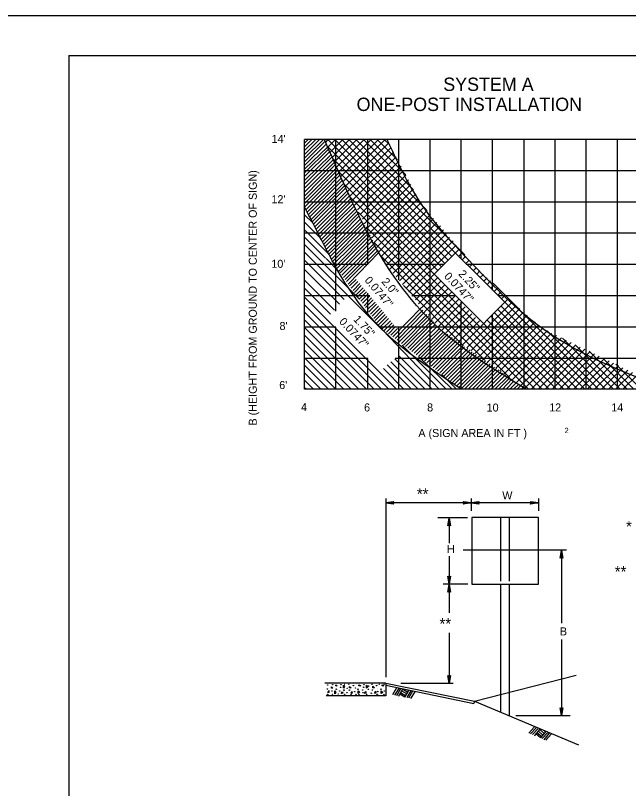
# Model space of a CAD drawing. Extents: x 644358 to 648627, y 294594 to 295782.
# Drawn here: x 645219.3 to 645448.6, y 295492.3 to 295781.6 of the extents above; entities that cross this region are included whole.
import ezdxf

# ---------------------------------------------------------------- set-up
doc = ezdxf.new("R2010")
doc.units = 0
for name, color, linetype in [('1', 7, 'Continuous'), ('10', 7, 'Continuous'), ('2', 7, 'Continuous'), ('3', 7, 'Continuous'), ('4', 7, 'Continuous'), ('PLT-BNDY', 7, 'Continuous')]:
    doc.layers.add(name, color=color, linetype=linetype)

# ---------------------------------------------------------------- blocks, each defined once
blk = doc.blocks.new('RARROW')
at = {"layer": '3'}
blk.add_lwpolyline([(-2.2695, 0.285), (-2.184875, 0.12075), (0, 0), (-2.2695, 0.285), (-2.38575, 0.384625), (0, 0), (-2.183125, -0.108), (-2.262875, -0.2705), (0, 0), (-2.38575, -0.379125), (-2.262875, -0.2705)], dxfattribs=at)

msp = doc.modelspace()

# ---------------------------------------------------------------- linework, layer by layer
at = {"layer": '1'}
for p, q in [((645239.31, 295766.63), (646025.31, 295766.63)), ((645239.31, 295766.63), (645239.31, 295202.63)), ((645361.81, 295530.04), (645360.31, 295527.41)), ((645362.69, 295529.79), (645361.06, 295527.29)), ((645363.31, 295529.66), (645361.81, 295527.04)), ((645364.06, 295529.54), (645362.56, 295526.91)), ((645364.94, 295526.54), (645363.06, 295527.66)), ((645365.19, 295527.04), (645363.31, 295528.16)), ((645365.69, 295527.79), (645363.69, 295528.91)), ((645366.06, 295528.29), (645364.06, 295529.54)), ((645366.31, 295529.04), (645364.81, 295526.54)), ((645367.19, 295528.91), (645365.69, 295526.41)), ((645366.31, 295528.91), (645366.06, 295529.16)), ((645367.81, 295528.79), (645366.31, 295526.16)), ((645368.69, 295528.54), (645367.06, 295526.04)), ((645362.94, 295526.91), (645362.56, 295527.04)), ((645413.31, 295515.29), (645411.31, 295513.04)), ((645414.06, 295515.04), (645411.94, 295512.79)), ((645414.69, 295514.66), (645412.69, 295512.54)), ((645415.44, 295514.54), (645413.44, 295512.16)), ((645415.69, 295511.29), (645413.94, 295512.79)), ((645416.06, 295511.79), (645414.31, 295513.16)), ((645416.56, 295512.29), (645414.81, 295513.91)), ((645417.06, 295512.91), (645415.44, 295514.41)), ((645417.56, 295513.54), (645415.69, 295511.29)), ((645418.31, 295513.16), (645416.31, 295511.04)), ((645418.94, 295513.04), (645416.94, 295510.54)), ((645417.44, 295513.41), (645417.19, 295513.66)), ((645413.69, 295512.04), (645413.44, 295512.29)), ((645419.69, 295512.66), (645417.69, 295510.41))]:
    msp.add_line(p, q, dxfattribs=at)
for points in [[(645337.56, 295529.91), (645337.56, 295530.41), (645338.06, 295529.91)], [(645339.19, 295530.79), (645339.19, 295531.16), (645339.69, 295530.79)], [(645342.06, 295529.91), (645342.06, 295531.04), (645342.44, 295530.54)], [(645344.31, 295530.04), (645344.31, 295530.54), (645344.94, 295530.04)], [(645347.81, 295530.79), (645347.81, 295531.16), (645348.44, 295530.79)], [(645350.56, 295529.91), (645350.56, 295531.04), (645351.19, 295530.54)], [(645352.94, 295530.04), (645352.94, 295530.66), (645353.56, 295530.04)], [(645356.44, 295530.79), (645356.44, 295531.16), (645357.06, 295530.79)], [(645336.56, 295529.04), (645336.56, 295528.29), (645336.19, 295528.29)], [(645338.81, 295527.79), (645338.81, 295528.91), (645339.19, 295528.29)], [(645341.69, 295528.54), (645341.81, 295528.04), (645341.19, 295527.91)], [(645345.19, 295528.66), (645345.31, 295528.04), (645344.94, 295528.04)], [(645347.44, 295527.91), (645347.44, 295528.91), (645348.06, 295528.29)], [(645350.31, 295528.66), (645350.31, 295528.04), (645349.81, 295527.91)], [(645353.94, 295528.79), (645354.06, 295528.04), (645353.56, 295528.04)], [(645356.06, 295527.91), (645356.06, 295528.91), (645356.69, 295528.29)]]:
    msp.add_lwpolyline(points, close=True, dxfattribs=at)
for centre, radius in [((645336.07, 295531.05), 0.0979), ((645338, 295531.23), 0.056), ((645340.92, 295530.21), 0.0979), ((645341.08, 295531.17), 0.056), ((645342.4, 295531.26), 0.056), ((645344.02, 295531.29), 0.056), ((645345.7, 295530.86), 0.0979), ((645346.75, 295531.26), 0.056), ((645349.55, 295530.24), 0.0979), ((645349.7, 295531.19), 0.056), ((645351.42, 295530.73), 0.056), ((645352.65, 295531.31), 0.056), ((645354.39, 295530.85), 0.0979), ((645355.38, 295531.28), 0.056), ((645357.22, 295531.25), 0.056), ((645336.01, 295529.55), 0.0979), ((645336.1, 295527.55), 0.0979), ((645337.69, 295528.85), 0.0979), ((645337.91, 295527.58), 0.056), ((645339.31, 295529.49), 0.0979), ((645340.03, 295527.7), 0.056), ((645340.56, 295528.81), 0.056), ((645342.15, 295529.14), 0.0979), ((645342.45, 295527.58), 0.056), ((645343.28, 295528.22), 0.0979), ((645343.44, 295529.77), 0.056), ((645344.2, 295529.17), 0.0979), ((645344.85, 295527.57), 0.0979), ((645346.23, 295528.59), 0.0979), ((645346.55, 295529.99), 0.056), ((645346.66, 295527.61), 0.056), ((645347.43, 295529.48), 0.0979), ((645347.82, 295527.48), 0.0979), ((645349.18, 295529.23), 0.056), ((645349.33, 295528.18), 0.0979), ((645350.65, 295527.6), 0.0979), ((645351.34, 295529.45), 0.0979), ((645352.4, 295528), 0.0979), ((645352.83, 295529.19), 0.0979), ((645354.61, 295527.56), 0.0979), ((645354.61, 295529.76), 0.056), ((645354.85, 295528.61), 0.0979), ((645356.05, 295529.5), 0.0979), ((645357.15, 295527.58), 0.0979), ((645357.26, 295528.86), 0.056)]:
    msp.add_circle(centre, radius, dxfattribs=at)
at = {"layer": '10'}
for p, q in [((645327.44, 295733.81), (645328.81, 295735.18)), ((645327.44, 295732.43), (645330.19, 295735.18)), ((645327.44, 295731.06), (645331.69, 295735.18)), ((645327.44, 295729.56), (645333.06, 295735.18)), ((645327.44, 295728.18), (645334.56, 295735.18)), ((645327.44, 295726.81), (645335.19, 295734.56)), ((645327.44, 295725.43), (645335.63, 295733.63)), ((645335.37, 295734.21), (645336.32, 295735.17)), ((645381.16, 295690.03), (645336.19, 295735.18)), ((645336.2, 295732.32), (645339.06, 295735.18)), ((645337.06, 295730.43), (645341.81, 295735.18)), ((645337.87, 295728.62), (645344.19, 295735.06)), ((645338.63, 295726.87), (645346.94, 295735.18)), ((645382.56, 295691.43), (645338.81, 295735.18)), ((645339.47, 295724.97), (645349.69, 295735.18)), ((645340.26, 295723.14), (645352.41, 295735.16)), ((645341.04, 295721.41), (645355.06, 295735.18)), ((645434.95, 295641.8), (645341.44, 295735.18)), ((645341.89, 295719.51), (645357.66, 295735.16)), ((645342.69, 295717.68), (645358.94, 295733.94)), ((645387.36, 295692.01), (645344.06, 295735.18)), ((645373.08, 295708.92), (645346.69, 295735.18)), ((645368.23, 295716.39), (645349.44, 295735.18)), ((645365.27, 295721.98), (645351.94, 295735.18)), ((645362.26, 295727.62), (645354.56, 295735.18)), ((645359.35, 295733.16), (645357.19, 295735.18)), ((645327.44, 295724.06), (645336.13, 295732.5)), ((645327.44, 295722.68), (645336.47, 295731.72)), ((645327.44, 295721.31), (645336.94, 295730.68)), ((645379.97, 295688.84), (645336.11, 295732.52)), ((645343.54, 295715.79), (645359.83, 295732.21)), ((645344.36, 295713.98), (645360.73, 295730.48)), ((645327.56, 295719.93), (645337.4, 295729.65)), ((645327.56, 295718.56), (645337.77, 295728.77)), ((645327.56, 295717.18), (645338.24, 295727.74)), ((645378.65, 295687.53), (645338.11, 295728.01)), ((645345.19, 295712.31), (645361.69, 295728.68)), ((645346.01, 295710.51), (645362.62, 295726.98)), ((645327.56, 295715.68), (645338.69, 295726.68)), ((645327.56, 295714.18), (645339.06, 295725.81)), ((645327.56, 295712.81), (645339.54, 295724.78)), ((645347.19, 295708.93), (645363.57, 295725.19)), ((645327.56, 295711.43), (645339.94, 295723.81)), ((645327.56, 295710.06), (645340.39, 295722.89)), ((645328.06, 295709.06), (645340.8, 295721.93)), ((645377.28, 295686.15), (645340.3, 295723.07)), ((645348.19, 295707.18), (645364.45, 295723.57)), ((645349.06, 295705.43), (645365.36, 295721.86)), ((645328.56, 295708.18), (645341.26, 295720.88)), ((645328.94, 295707.18), (645341.65, 295720.02)), ((645329.44, 295706.31), (645342.15, 295718.89)), ((645407.4, 295653.35), (645342.44, 295718.31)), ((645349.69, 295703.68), (645366.27, 295720.14)), ((645350.68, 295701.8), (645367.16, 295718.41)), ((645329.94, 295705.31), (645342.44, 295717.93)), ((645330.31, 295704.43), (645342.94, 295717.06)), ((645330.81, 295703.56), (645343.44, 295716.06)), ((645351.69, 295700.18), (645368.1, 295716.6)), ((645331.31, 295702.56), (645343.81, 295715.18)), ((645331.81, 295701.68), (645344.27, 295714.15)), ((645332.31, 295700.68), (645344.73, 295713.1)), ((645416.31, 295641.81), (645344.53, 295713.59)), ((645352.65, 295698.4), (645369.04, 295714.92)), ((645353.44, 295696.68), (645369.94, 295713.18)), ((645327.56, 295709.81), (645327.56, 295709.81)), ((645332.81, 295699.81), (645345.19, 295712.31)), ((645333.19, 295698.81), (645345.62, 295711.24)), ((645342.94, 295707.19), (645346.09, 295710.33)), ((645354.45, 295694.95), (645370.88, 295711.5)), ((645361.4, 295699.35), (645372.15, 295710.02)), ((645330.56, 295704.06), (645327.56, 295706.93)), ((645333.69, 295697.81), (645342.92, 295707.22)), ((645334.19, 295696.93), (645346.63, 295709.38)), ((645334.69, 295696.06), (645347, 295708.37)), ((645335.06, 295695.06), (645347.43, 295707.42)), ((645335.69, 295694.18), (645347.87, 295706.62)), ((645413.69, 295641.81), (645347.44, 295708.06)), ((645362.75, 295698), (645373.34, 295708.58)), ((645364.06, 295696.68), (645374.54, 295707.16)), ((645333.44, 295698.31), (645327.56, 295704.18)), ((645336.19, 295693.18), (645348.44, 295705.68)), ((645336.56, 295692.31), (645348.95, 295704.7)), ((645337.06, 295691.43), (645349.48, 295703.85)), ((645358.19, 295688.31), (645375.7, 295705.62)), ((645359.3, 295686.67), (645376.95, 295704.13)), ((645336.31, 295692.56), (645327.56, 295701.31)), ((645337.56, 295690.43), (645349.95, 295703.07)), ((645337.94, 295689.56), (645350.44, 295702.06)), ((645338.44, 295688.68), (645351.05, 295701.05)), ((645411.19, 295641.81), (645350.36, 295702.51)), ((645360.55, 295685.17), (645378.3, 295702.92)), ((645361.68, 295683.8), (645379.43, 295701.36)), ((645335.31, 295690.81), (645327.56, 295698.56)), ((645339.06, 295687.68), (645351.45, 295700.32)), ((645339.56, 295686.93), (645351.99, 295699.36)), ((645340.22, 295685.97), (645352.5, 295698.49)), ((645355.21, 295693.21), (645361.4, 295699.35)), ((645356.19, 295691.56), (645362.69, 295698.06)), ((645362.96, 295682.33), (645380.47, 295699.85)), ((645364.09, 295680.96), (645381.61, 295698.49)), ((645347.94, 295675.43), (645327.56, 295695.81)), ((645340.77, 295685.27), (645352.99, 295697.49)), ((645341.35, 295684.47), (645353.58, 295696.45)), ((645341.99, 295683.61), (645354.02, 295695.64)), ((645404.11, 295646.13), (645353.54, 295696.7)), ((645357.19, 295689.93), (645363.96, 295696.79)), ((645365.33, 295679.46), (645383, 295697.31)), ((645366.47, 295678.09), (645384.22, 295695.65)), ((645356.59, 295663.91), (645327.56, 295692.93)), ((645342.65, 295682.78), (645354.46, 295694.84)), ((645343.14, 295682.02), (645354.93, 295693.8)), ((645343.75, 295681.13), (645355.39, 295693.02)), ((645367.71, 295676.59), (645385.39, 295694.26)), ((645385.19, 295691.53), (645386.54, 295692.88)), ((645342.21, 295675.3), (645327.56, 295689.94)), ((645340.44, 295685.68), (645335.56, 295690.68)), ((645394.99, 295652.52), (645356.19, 295691.43)), ((645386.47, 295690.26), (645387.82, 295691.61)), ((645387.85, 295688.87), (645389.04, 295690.06)), ((645340.46, 295673.54), (645327.48, 295686.52)), ((645389.2, 295687.52), (645390.26, 295688.58)), ((645390.59, 295686.14), (645391.72, 295687.27)), ((645368.9, 295675.15), (645377.39, 295683.64)), ((645391.86, 295684.86), (645393.03, 295686.03)), ((645393.17, 295683.55), (645394.36, 295684.74)), ((645338.6, 295671.38), (645327.48, 295682.51)), ((645344.3, 295680.42), (645346.74, 295682.86)), ((645344.94, 295679.56), (645347.42, 295682.04)), ((645345.57, 295678.71), (645348.07, 295681.26)), ((645346.12, 295677.99), (645348.67, 295680.54)), ((645386.76, 295658.13), (645364.44, 295680.55)), ((645370.09, 295673.72), (645378.6, 295682.31)), ((645371.28, 295672.28), (645379.97, 295680.88)), ((645394.52, 295682.2), (645395.71, 295683.39)), ((645395.76, 295680.97), (645397.06, 295682.27)), ((645397.11, 295679.62), (645398.46, 295680.97)), ((645437.45, 295641.79), (645397.94, 295681.46)), ((645337.09, 295669.88), (645327.28, 295679.69)), ((645346.75, 295677.13), (645349.35, 295679.72)), ((645347.28, 295676.37), (645349.98, 295678.95)), ((645347.9, 295675.52), (645350.59, 295678.21)), ((645372.47, 295670.84), (645381.24, 295679.52)), ((645373.81, 295669.43), (645382.52, 295678.14)), ((645398.38, 295678.35), (645399.73, 295679.69)), ((645399.77, 295676.96), (645401.12, 295678.31)), ((645361.81, 295641.81), (645327.56, 295676.06)), ((645348.49, 295674.74), (645351.21, 295677.46)), ((645349.06, 295673.93), (645351.87, 295676.67)), ((645349.75, 295673.01), (645352.5, 295675.91)), ((645350.22, 295672.33), (645353.12, 295675.16)), ((645374.94, 295667.81), (645383.8, 295676.68)), ((645376.19, 295666.43), (645385.05, 295675.39)), ((645386.55, 295658.43), (645403.78, 295675.65)), ((645401.11, 295675.61), (645402.46, 295676.96)), ((645358.94, 295641.81), (645327.56, 295673.18)), ((645350.92, 295671.42), (645353.82, 295674.32)), ((645351.46, 295670.7), (645354.42, 295673.59)), ((645352.08, 295669.83), (645355.06, 295672.81)), ((645352.68, 295669.05), (645355.69, 295672.06)), ((645360.43, 295661.32), (645371.18, 295672.32)), ((645377.34, 295664.96), (645386.32, 295674.03)), ((645378.76, 295663.88), (645387.52, 295672.64)), ((645388.17, 295657.3), (645405.2, 295674.51)), ((645389.72, 295656.21), (645406.65, 295673.15)), ((645391.19, 295655.18), (645408.01, 295672.01)), ((645432.19, 295641.93), (645401, 295672.87)), ((645356.19, 295641.81), (645327.56, 295670.43)), ((645353.3, 295668.17), (645356.33, 295671.28)), ((645353.81, 295667.43), (645356.93, 295670.55)), ((645354.48, 295666.6), (645357.58, 295669.78)), ((645361.4, 295660.8), (645371.7, 295671.36)), ((645362.1, 295660.12), (645372.41, 295670.67)), ((645362.82, 295659.55), (645373.19, 295669.68)), ((645363.65, 295658.9), (645373.79, 295669.04)), ((645380.31, 295662.8), (645388.86, 295671.27)), ((645381.85, 295661.72), (645390.07, 295669.94)), ((645392.8, 295654.05), (645409.28, 295670.52)), ((645394.34, 295652.98), (645410.67, 295669.49)), ((645424.31, 295641.93), (645397.17, 295669.04)), ((645426.81, 295641.93), (645398.44, 295670.31)), ((645429.44, 295641.93), (645399.75, 295671.62)), ((645353.44, 295641.81), (645327.56, 295667.56)), ((645355.05, 295665.8), (645358.27, 295668.94)), ((645355.69, 295665.06), (645358.89, 295668.19)), ((645356.49, 295664.36), (645359.54, 295667.41)), ((645357.25, 295663.75), (645360.16, 295666.66)), ((645364.43, 295658.3), (645374.44, 295668.31)), ((645365.19, 295657.69), (645375.16, 295667.66)), ((645366.04, 295657.06), (645375.66, 295666.92)), ((645383.4, 295660.64), (645391.41, 295668.57)), ((645385.01, 295659.51), (645392.91, 295667.41)), ((645421.69, 295641.81), (645395.79, 295667.66)), ((645395.83, 295651.94), (645412.12, 295668.04)), ((645397.44, 295650.8), (645413.75, 295666.92)), ((645350.56, 295641.81), (645327.56, 295664.68)), ((645377.81, 295641.81), (645356.57, 295663.94)), ((645358.04, 295663.16), (645360.81, 295665.87)), ((645358.86, 295662.49), (645361.49, 295665.19)), ((645359.69, 295661.93), (645362.23, 295664.48)), ((645366.84, 295656.46), (645376.34, 295665.96)), ((645367.61, 295655.86), (645376.99, 295665.24)), ((645368.43, 295655.27), (645377.76, 295664.36)), ((645369.24, 295654.61), (645378.54, 295663.91)), ((645370.05, 295654.02), (645379.46, 295663.19)), ((645399.04, 295649.68), (645414.95, 295665.78)), ((645400.52, 295648.65), (645416.4, 295664.52)), ((645415.56, 295660.93), (645418.25, 295663.62)), ((645439.94, 295641.93), (645418.25, 295663.62)), ((645347.81, 295641.81), (645327.56, 295661.81)), ((645370.77, 295653.48), (645380.22, 295662.69)), ((645371.57, 295652.84), (645381.03, 295662.3)), ((645372.35, 295652.25), (645381.83, 295661.72)), ((645373.13, 295651.65), (645382.65, 295661.16)), ((645374.02, 295651.09), (645383.5, 295660.57)), ((645402.08, 295647.56), (645415.7, 295661.02)), ((645405.23, 295645.35), (645421.74, 295661.87)), ((645406.77, 295644.27), (645423.53, 295661.03)), ((645416.81, 295659.56), (645419.88, 295662.78)), ((645442.97, 295641.78), (645423.88, 295660.87)), ((645344.94, 295641.81), (645327.56, 295659.06)), ((645380.44, 295641.81), (645363.99, 295658.25)), ((645374.77, 295650.42), (645384.33, 295659.98)), ((645375.58, 295649.78), (645385.18, 295659.39)), ((645376.4, 295649.19), (645386.05, 295658.84)), ((645377.19, 295648.57), (645386.76, 295658.13)), ((645378.01, 295647.92), (645387.33, 295657.56)), ((645403.69, 295646.43), (645416.99, 295659.74)), ((645408.33, 295643.2), (645425.27, 295660.14)), ((645409.88, 295642.12), (645427.13, 295659.24)), ((645412.31, 295641.93), (645428.9, 295658.39)), ((645415.06, 295642.06), (645430.55, 295657.54)), ((645445.55, 295641.82), (645428.77, 295658.25)), ((645342.19, 295641.81), (645327.56, 295656.31)), ((645378.82, 295647.31), (645388.49, 295656.99)), ((645379.61, 295646.73), (645388.88, 295656)), ((645380.47, 295646.09), (645390.17, 295655.79)), ((645381.17, 295645.54), (645390.94, 295655.31)), ((645382.02, 295644.91), (645391.77, 295654.78)), ((645386.94, 295654.06), (645389.36, 295656.48)), ((645417.56, 295641.93), (645432.32, 295656.7)), ((645420.19, 295641.93), (645434.21, 295655.81)), ((645422.94, 295641.93), (645435.95, 295654.95)), ((645448.08, 295641.79), (645433.86, 295656.01)), ((645339.19, 295641.81), (645327.56, 295653.43)), ((645369.94, 295641.81), (645359.77, 295651.98)), ((645372.56, 295641.81), (645361.27, 295653.11)), ((645375.19, 295641.81), (645362.65, 295654.34)), ((645382.69, 295641.81), (645370.22, 295653.86)), ((645382.83, 295644.29), (645392.68, 295654.14)), ((645383.59, 295643.71), (645393.47, 295653.59)), ((645384.44, 295643.06), (645394.35, 295652.97)), ((645385.22, 295642.47), (645395.15, 295652.4)), ((645385.94, 295641.81), (645395.97, 295651.84)), ((645392.73, 295654.1), (645392.73, 295654.11)), ((645418.94, 295641.81), (645407.44, 295653.31)), ((645425.44, 295641.81), (645437.61, 295654.13)), ((645428.06, 295641.81), (645439.63, 295653.22)), ((645430.69, 295641.93), (645441.37, 295652.32)), ((645450.67, 295641.82), (645439.08, 295653.41)), ((645336.44, 295641.81), (645327.56, 295650.68)), ((645364.64, 295641.81), (645356.97, 295649.48)), ((645367.47, 295641.81), (645358.34, 295650.93)), ((645387.31, 295641.81), (645396.86, 295651.21)), ((645388.69, 295641.81), (645397.58, 295650.71)), ((645390.19, 295641.81), (645398.55, 295650.03)), ((645391.56, 295641.81), (645399.27, 295649.52)), ((645392.94, 295641.81), (645400.08, 295648.96)), ((645433.44, 295642.06), (645443.07, 295651.53)), ((645435.94, 295641.81), (645444.82, 295650.69)), ((645438.56, 295641.81), (645446.55, 295649.8)), ((645441.19, 295641.81), (645448.33, 295648.95)), ((645453.42, 295641.83), (645443.9, 295651.1)), ((645333.56, 295641.81), (645327.56, 295647.81)), ((645384.31, 295641.81), (645378.8, 295647.32)), ((645394.44, 295641.81), (645400.96, 295648.34)), ((645395.81, 295641.81), (645401.77, 295647.77)), ((645397.19, 295641.81), (645402.58, 295647.2)), ((645398.56, 295641.81), (645403.48, 295646.58)), ((645399.94, 295641.81), (645404.29, 295646.01)), ((645443.81, 295641.81), (645450.08, 295648.07)), ((645446.44, 295641.81), (645451.95, 295647.15)), ((645330.81, 295641.81), (645327.56, 295645.06)), ((645401.44, 295641.81), (645405, 295645.51)), ((645402.81, 295641.81), (645405.89, 295644.89)), ((645404.19, 295641.81), (645406.78, 295644.26)), ((645405.56, 295641.81), (645407.59, 295643.7)), ((645406.94, 295641.81), (645408.41, 295643.14)), ((645328.06, 295641.81), (645327.56, 295642.18)), ((645408.44, 295641.81), (645409.2, 295642.57)), ((645409.81, 295641.81), (645410.01, 295642.01))]:
    msp.add_line(p, q, dxfattribs=at)
at = {"layer": '2'}
for p, q in [((645468.06, 295735.18), (645327.44, 295735.18)), ((645327.44, 295688.43), (645327.44, 295735.18)), ((645339.19, 295700.18), (645339.19, 295735.18)), ((645351.06, 295688.39), (645351.06, 295735.18)), ((645362.69, 295700.18), (645362.69, 295735.18)), ((645374.44, 295700.18), (645374.44, 295735.18)), ((645386.06, 295690.49), (645386.06, 295735.18)), ((645397.81, 295684.81), (645397.81, 295735.18)), ((645409.56, 295664.93), (645409.56, 295735.18)), ((645421.19, 295641.81), (645421.19, 295735.18)), ((645432.81, 295641.81), (645432.81, 295735.18)), ((645444.56, 295641.81), (645444.56, 295735.18)), ((645468.06, 295723.43), (645327.56, 295723.43)), ((645468.06, 295711.81), (645327.56, 295711.81)), ((645362.69, 295700.18), (645327.44, 295700.18)), ((645339.19, 295670.97), (645339.19, 295700.18)), ((645468.06, 295700.18), (645362.69, 295700.18)), ((645362.69, 295682.66), (645362.69, 295700.18)), ((645374.44, 295664.93), (645374.44, 295700.18)), ((645327.44, 295641.81), (645327.44, 295688.43)), ((645351.1, 295688.43), (645327.44, 295688.43)), ((645379.56, 295688.43), (645357.89, 295688.43)), ((645468.06, 295688.43), (645387.94, 295688.43)), ((645397.81, 295678.88), (645397.81, 295684.81)), ((645351.06, 295669.37), (645351.06, 295677.65)), ((645351.86, 295676.68), (645327.44, 295676.68)), ((645383.8, 295676.68), (645367.63, 295676.68)), ((645407.31, 295676.68), (645400.02, 295676.68)), ((645468.06, 295676.68), (645407.31, 295676.68)), ((645386.06, 295653.31), (645386.06, 295674.31)), ((645397.81, 295641.81), (645397.81, 295669.68)), ((645339.19, 295664.93), (645327.44, 295664.93)), ((645339.19, 295641.81), (645339.19, 295664.93)), ((645374.44, 295664.93), (645355.55, 295664.93)), ((645362.69, 295641.82), (645362.69, 295664.93)), ((645374.44, 295641.81), (645374.44, 295664.93)), ((645409.56, 295664.93), (645374.44, 295664.93)), ((645468.06, 295664.93), (645409.56, 295664.93)), ((645409.56, 295641.81), (645409.56, 295664.93)), ((645351.06, 295653.31), (645327.56, 295653.31)), ((645468.06, 295653.31), (645361.29, 295653.31)), ((645386.06, 295641.81), (645386.06, 295653.31)), ((645374.44, 295641.81), (645327.44, 295641.81)), ((645468.14, 295641.81), (645374.44, 295641.81)), ((645390.06, 295593.79), (645390.06, 295568.79)), ((645414.94, 295593.79), (645390.06, 295593.79)), ((645400.69, 295593.79), (645400.69, 295569.91)), ((645403.94, 295593.79), (645403.94, 295569.91)), ((645414.94, 295568.79), (645414.94, 295593.79)), ((645390.06, 295568.79), (645414.94, 295568.79)), ((645400.69, 295568.66), (645400.69, 295520.79)), ((645403.94, 295568.79), (645403.94, 295519.54)), ((645391.06, 295525.04), (645429.06, 295534.79)), ((645357.81, 295531.79), (645335.06, 295531.79)), ((645357.81, 295531.79), (645357.81, 295527.04)), ((645357.81, 295531.79), (645391.06, 295525.04)), ((645357.81, 295531.04), (645390.81, 295524.16)), ((645357.81, 295527.04), (645335.56, 295527.04)), ((645391.06, 295525.04), (645390.81, 295524.16)), ((645391.06, 295525.04), (645429.94, 295508.66))]:
    msp.add_line(p, q, dxfattribs=at)
at = {"layer": '4'}
for p, q in [((645334.94, 295735.18), (645334.94, 295735.18)), ((645358.31, 295735.18), (645358.31, 295735.18)), ((645345.31, 295711.81), (645345.31, 295711.81)), ((645370.69, 295711.81), (645370.69, 295711.81)), ((645357.81, 295688.56), (645357.81, 295688.56)), ((645377.44, 295664.81), (645377.44, 295664.81)), ((645351.06, 295641.81), (645351.06, 295653.31)), ((645410.31, 295641.81), (645410.31, 295641.81)), ((645357.81, 295600.91), (645357.81, 295534.04)), ((645389.81, 295600.91), (645389.81, 295596.29)), ((645414.94, 295600.91), (645414.94, 295596.29)), ((645389.81, 295599.29), (645357.81, 295599.29)), ((645414.94, 295599.29), (645389.81, 295599.29)), ((645388.44, 295593.66), (645377.31, 295593.66)), ((645381.56, 295593.66), (645381.56, 295584.16)), ((645381.56, 295579.29), (645381.56, 295568.79)), ((645425.44, 295581.54), (645386.81, 295581.54)), ((645423.56, 295581.54), (645423.56, 295554.16)), ((645388.56, 295568.79), (645379.31, 295568.79)), ((645381.56, 295568.79), (645381.56, 295558.04)), ((645381.56, 295550.54), (645381.56, 295531.66)), ((645423.56, 295548.04), (645423.56, 295519.54)), ((645383.06, 295531.66), (645363.44, 295531.66)), ((645426.81, 295519.54), (645406.44, 295519.54))]:
    msp.add_line(p, q, dxfattribs=at)
for points in [[(645410.31, 295641.81), (645377.44, 295664.81), (645357.81, 295688.56), (645345.31, 295711.81), (645334.94, 295735.18)], [(645462.19, 295642.18), (645416.06, 295664.68), (645390.31, 295688.56), (645370.69, 295711.81), (645358.31, 295735.18)], [(645386.06, 295641.81), (645355.69, 295664.93), (645339.06, 295687.56), (645335.81, 295693.68), (645327.56, 295709.81)]]:
    msp.add_spline(points, degree=3, dxfattribs=at)
at = {"layer": 'PLT-BNDY'}
msp.add_lwpolyline([(645199.31, 295781.63), (646040.31, 295781.63), (646040.31, 295187.63), (645199.31, 295187.63)], close=True, dxfattribs=at)

# ---------------------------------------------------------------- block references
at = {"layer": '2', "xscale": 1.2574347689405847, "yscale": 1.3092961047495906}
for p, rotation in [((645357.81, 295599.29), 180), ((645389.81, 295599.29), 180), ((645381.56, 295593.66), 89.99999999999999), ((645423.56, 295581.54), 89.99999999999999), ((645381.56, 295568.79), -90.00000000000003), ((645381.56, 295568.79), 89.99999999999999), ((645381.56, 295531.66), -90.00000000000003), ((645423.56, 295519.54), -90.00000000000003)]:
    msp.add_blockref('RARROW', p, dxfattribs=dict(at, rotation=rotation))
for p in [(645389.81, 295599.29), (645414.94, 295599.29)]:
    msp.add_blockref('RARROW', p, dxfattribs=at)

# ---------------------------------------------------------------- texts
at = {"layer": '4'}
for s, height, p in [('SYSTEM A', 5, (645379.33, 295753.37)), ('ONE-POST INSTALLATION', 5, (645346.91, 295745.87)), ("14'", 3, (645315.12, 295733.93)), ("12'", 3, (645315.08, 295711.37)), ("10'", 3, (645315.03, 295687.19)), ("8'", 3, (645318.08, 295663.94)), ("6'", 3, (645317.98, 295641.82)), ('4', 3, (645326.15, 295633.57)), ('6', 3, (645349.71, 295633.44)), ('8', 3, (645373.29, 295633.44)), ('10', 3, (645395.57, 295633.4)), ('12', 3, (645418.96, 295633.44)), ('14', 3, (645442.18, 295633.46)), ('A (SIGN AREA IN FT )', 3.005, (645370.02, 295623.87)), ('2', 2, (645424.7, 295625.32)), ('**', 4.2, (645369.45, 295600.47)), ('W', 3, (645401.41, 295600.49)), ('*', 4.2, (645447.71, 295588.28)), ('H', 3.09, (645380.69, 295580.41)), ('**', 4.2, (645443.48, 295571.4)), ('**', 4.2, (645377.91, 295551.9)), ('B', 3, (645422.95, 295549.63))]:
    msp.add_text(s, height=height, dxfattribs=at).set_placement(p)
for s, height, rotation, p in [(' B (HEIGHT FROM GROUND TO CENTER OF SIGN)', 3.005, 90, (645309.58, 295627.06)), ('0.0747"', 3, 310.3915, (645349.71, 295682.4)), ('0.0747"', 3, 313, (645379.44, 295683.83)), ('2.25"', 3, 313, (645384.78, 295684.71)), ('2.0"', 3, 310.3915, (645356.06, 295681.89)), ('1.75"', 3, 313.1129, (645345.52, 295667.74)), ('0.0747"', 3, 313.1129, (645340.18, 295666.85))]:
    msp.add_text(s, height=height, rotation=rotation, dxfattribs=at).set_placement(p)

doc.saveas('drawing.dxf')
